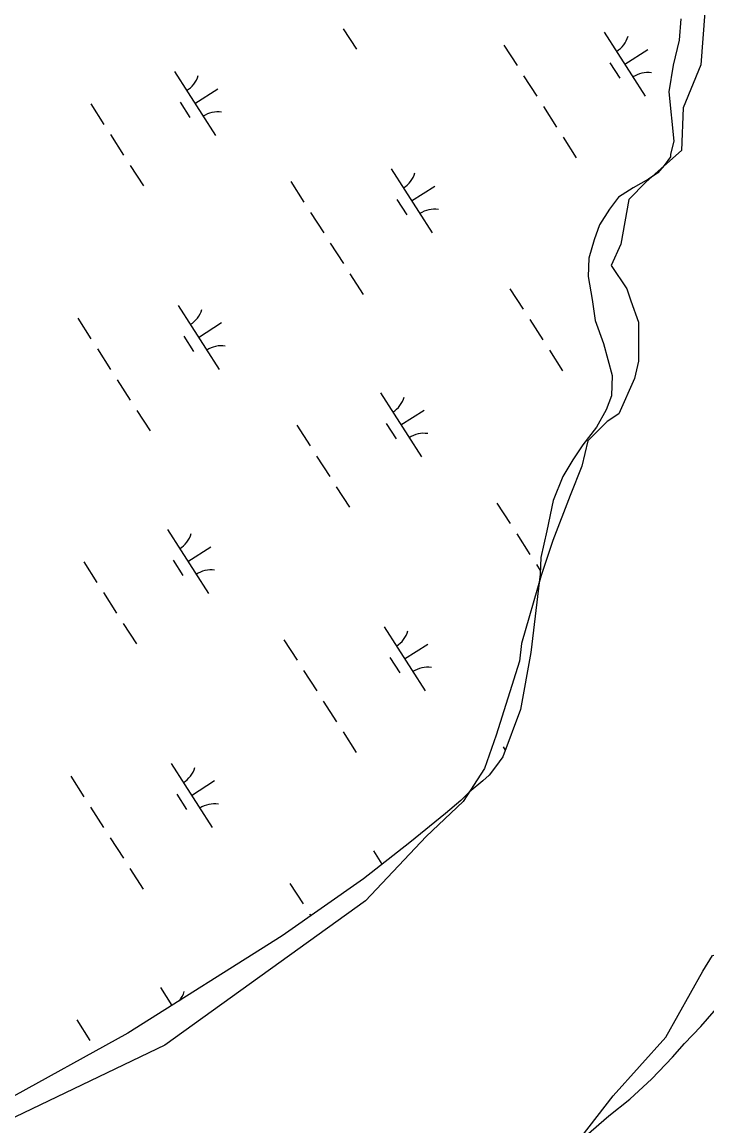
# Model space of a CAD drawing. Extents: x 3962991 to 3983549, y 181631 to 204078.
# Drawn here: x 3968494 to 3968944, y 196242 to 196968 of the extents above; entities that cross this region are included whole.
import ezdxf

# ---------------------------------------------------------------- set-up
doc = ezdxf.new("R2010")
doc.units = 0
doc.layers.add('V-RIVR-EDGE', color=7, linetype='Continuous')
doc.layers.add('V-WETL-SWMP', color=7, linetype='Continuous')

msp = doc.modelspace()

# ---------------------------------------------------------------- linework, layer by layer
at = {"layer": 'V-RIVR-EDGE'}
for points in [[(3968942.48, 196974.14), (3968939.92, 196939.56), (3968928.39, 196911.39), (3968927.11, 196883.21), (3968904.06, 196862.72), (3968892.53, 196851.2), (3968887.41, 196821.74), (3968881.01, 196807.66), (3968891.25, 196792.29), (3968893.82, 196784.6), (3968898.94, 196770.52), (3968898.94, 196744.9), (3968896.38, 196733.38), (3968886.13, 196710.33), (3968878.45, 196705.2), (3968865.64, 196692.4), (3968861.8, 196675.75), (3968854.12, 196656.54), (3968842.59, 196627.09), (3968834.91, 196604.03), (3968822.1, 196559.21), (3968820.82, 196547.69), (3968805.45, 196499.02), (3968797.77, 196477.25), (3968783.68, 196455.48), (3968759.35, 196432.43), (3968719.65, 196390.17), (3968587.74, 196295.4), (3968467.36, 196237.77)], [(3968838.75, 196205.76), (3968882.29, 196262.1), (3968916.87, 196300.52), (3968941.2, 196344.06), (3968947.6, 196354.31), (3968970.65, 196359.43), (3969003.95, 196358.15), (3969047.49, 196372.24), (3969084.63, 196395.29), (3969115.37, 196428.59), (3969139.7, 196469.57), (3969139.7, 196522.07), (3969139.7, 196574.58), (3969139.7, 196611.72), (3969143.54, 196620.68), (3969202.45, 196660.38), (3969261.36, 196673.19), (3969290.81, 196677.03), (3969348.44, 196683.43)]]:
    msp.add_lwpolyline(points, dxfattribs=at)
at = {"layer": 'V-WETL-SWMP'}
for p, q in [((3968926.76, 196969.78), (3968925.71, 196955.87)), ((3968704.98, 196963.33), (3968713.62, 196949.86)), ((3968876.43, 196961.09), (3968903.41, 196919)), ((3968810.55, 196952.61), (3968819.18, 196939.14)), ((3968925.71, 196955.87), (3968921.67, 196939.5)), ((3968889.92, 196940.04), (3968905.07, 196949.76)), ((3968880.19, 196940.93), (3968886.66, 196930.83)), ((3968921.67, 196939.5), (3968918.85, 196921.94)), ((3968593.95, 196935.27), (3968620.93, 196893.17)), ((3968823.5, 196932.41), (3968832.14, 196918.94)), ((3968607.44, 196914.22), (3968622.59, 196923.93)), ((3968918.85, 196921.94), (3968922.25, 196889.34)), ((3968539.04, 196913.97), (3968547.68, 196900.5)), ((3968597.71, 196915.11), (3968604.18, 196905)), ((3968836.45, 196912.2), (3968845.09, 196898.73)), ((3968552, 196893.76), (3968560.63, 196880.29)), ((3968849.41, 196892), (3968858.04, 196878.53)), ((3968922.25, 196889.34), (3968919.94, 196880.85)), ((3968919.96, 196879.04), (3968915.79, 196873.55)), ((3968919.94, 196880.85), (3968919.96, 196879.04)), ((3968564.95, 196873.56), (3968573.58, 196860.09)), ((3968736.4, 196871.31), (3968763.38, 196829.22)), ((3968915.79, 196873.55), (3968911.62, 196868.67)), ((3968905.62, 196864.37), (3968895.41, 196858.81)), ((3968911.62, 196868.67), (3968905.62, 196864.37)), ((3968670.52, 196862.84), (3968679.15, 196849.37)), ((3968749.89, 196850.27), (3968765.04, 196859.98)), ((3968895.41, 196858.81), (3968885.81, 196852.65)), ((3968740.16, 196851.15), (3968746.63, 196841.05)), ((3968885.81, 196852.65), (3968879.86, 196844.73)), ((3968683.47, 196842.64), (3968692.1, 196829.17)), ((3968879.86, 196844.73), (3968873.33, 196834.38)), ((3968873.33, 196834.38), (3968869.82, 196824.66)), ((3968696.42, 196822.43), (3968705.06, 196808.96)), ((3968869.82, 196824.66), (3968866.34, 196812.54)), ((3968866.34, 196812.54), (3968865.87, 196800.44)), ((3968709.38, 196802.23), (3968718.01, 196788.76)), ((3968865.87, 196800.44), (3968868.47, 196785.36)), ((3968814.52, 196792.48), (3968823.15, 196779.01)), ((3968868.47, 196785.36), (3968870.44, 196771.48)), ((3968596.37, 196781.54), (3968623.35, 196739.45)), ((3968530.48, 196773.07), (3968539.12, 196759.6)), ((3968609.86, 196760.49), (3968625.01, 196770.21)), ((3968827.47, 196772.27), (3968836.1, 196758.8)), ((3968870.44, 196771.48), (3968876.06, 196756.44)), ((3968600.12, 196761.38), (3968606.6, 196751.28)), ((3968876.06, 196756.44), (3968881.74, 196735.35)), ((3968543.44, 196752.86), (3968552.07, 196739.39)), ((3968840.42, 196752.07), (3968849.06, 196738.6)), ((3968556.39, 196732.66), (3968565.03, 196719.19)), ((3968881.74, 196735.35), (3968881.29, 196722.05)), ((3968729.39, 196724), (3968756.37, 196681.91)), ((3968881.29, 196722.05), (3968877.77, 196712.94)), ((3968569.34, 196712.45), (3968577.98, 196698.98)), ((3968742.88, 196702.95), (3968758.04, 196712.67)), ((3968877.77, 196712.94), (3968871.26, 196701.38)), ((3968733.15, 196703.84), (3968739.63, 196693.74)), ((3968674.48, 196702.7), (3968683.12, 196689.23)), ((3968871.26, 196701.38), (3968862.33, 196689.8)), ((3968862.33, 196689.8), (3968855.79, 196680.05)), ((3968687.44, 196682.5), (3968696.07, 196669.03)), ((3968855.79, 196680.05), (3968849.27, 196669.09)), ((3968849.27, 196669.09), (3968842.81, 196653.3)), ((3968700.39, 196662.29), (3968709.03, 196648.82)), ((3968842.81, 196653.3), (3968838.81, 196633.31)), ((3968805.96, 196651.57), (3968814.59, 196638.1)), ((3968589.36, 196634.23), (3968616.34, 196592.13)), ((3968818.91, 196631.37), (3968827.55, 196617.9)), ((3968838.81, 196633.31), (3968834.78, 196615.74)), ((3968602.85, 196613.18), (3968618, 196622.89)), ((3968534.45, 196612.93), (3968543.09, 196599.46)), ((3968593.12, 196614.07), (3968599.59, 196603.96)), ((3968831.86, 196611.16), (3968834.41, 196607.2)), ((3968834.78, 196615.74), (3968834.31, 196604.85)), ((3968834.31, 196604.85), (3968828.26, 196553.41)), ((3968547.41, 196592.72), (3968556.04, 196579.25)), ((3968560.36, 196572.52), (3968568.99, 196559.05)), ((3968731.81, 196570.27), (3968758.79, 196528.18)), ((3968665.93, 196561.8), (3968674.56, 196548.33)), ((3968745.3, 196549.23), (3968760.45, 196558.94)), ((3968828.26, 196553.41), (3968821.44, 196515.86)), ((3968735.57, 196550.12), (3968742.04, 196540.01)), ((3968678.88, 196541.6), (3968687.51, 196528.13)), ((3968691.83, 196521.39), (3968700.47, 196507.92)), ((3968821.44, 196515.86), (3968809.71, 196484.89)), ((3968704.79, 196501.19), (3968713.42, 196487.72)), ((3968809.93, 196491.44), (3968811.35, 196489.21)), ((3968591.78, 196480.5), (3968618.76, 196438.41)), ((3968809.71, 196484.89), (3968804.96, 196478.19)), ((3968525.89, 196472.03), (3968534.53, 196458.56)), ((3968800.79, 196472.7), (3968796.6, 196469.03)), ((3968804.96, 196478.19), (3968800.79, 196472.7)), ((3968605.27, 196459.45), (3968620.42, 196469.17)), ((3968796.6, 196469.03), (3968787.62, 196461.67)), ((3968595.53, 196460.34), (3968602.01, 196450.24)), ((3968787.62, 196461.67), (3968782.25, 196456.17)), ((3968538.85, 196451.82), (3968547.48, 196438.35)), ((3968782.25, 196456.17), (3968772.07, 196447.59)), ((3968772.07, 196447.59), (3968748.72, 196428.58)), ((3968551.8, 196431.62), (3968560.44, 196418.15)), ((3968748.72, 196428.58), (3968718.17, 196404.65)), ((3968724.8, 196422.96), (3968730.4, 196414.23)), ((3968564.75, 196411.41), (3968573.39, 196397.94)), ((3968718.17, 196404.65), (3968664.82, 196367.16)), ((3968669.89, 196401.66), (3968678.53, 196388.19)), ((3968682.85, 196381.46), (3968683.57, 196380.33)), ((3968664.82, 196367.16), (3968563.42, 196303.12)), ((3968584.77, 196333.19), (3968592.33, 196321.38)), ((3968939.91, 196307.51), (3968959, 196329.49)), ((3968529.86, 196311.89), (3968538.5, 196298.42)), ((3968929.16, 196296.5), (3968939.91, 196307.51)), ((3968563.42, 196303.12), (3968481.75, 196258.05)), ((3968921.41, 196287.35), (3968929.16, 196296.5)), ((3968907.67, 196273.28), (3968921.41, 196287.35)), ((3968893.32, 196259.82), (3968907.67, 196273.28)), ((3968879.55, 196248.78), (3968893.32, 196259.82)), ((3968864.59, 196235.91), (3968879.55, 196248.78))]:
    msp.add_line(p, q, dxfattribs=at)
for centre, start, end in [((3968875.21, 196963.42), 301.89187, 343.43553), ((3968592.73, 196937.6), 301.89187, 343.43553), ((3968905.03, 196916.92), 81.89186, 123.43552), ((3968622.55, 196891.09), 81.89186, 123.43552), ((3968735.18, 196873.65), 301.89187, 343.43553), ((3968765, 196827.14), 81.89186, 123.43552), ((3968595.15, 196783.88), 301.89187, 343.43553), ((3968624.97, 196737.37), 81.89186, 123.43552), ((3968728.17, 196726.33), 301.89187, 343.43553), ((3968757.99, 196679.83), 81.89186, 123.43552), ((3968588.14, 196636.56), 301.89187, 343.43553), ((3968617.96, 196590.05), 81.89186, 123.43552), ((3968730.59, 196572.61), 301.89187, 343.43553), ((3968760.41, 196526.1), 81.89186, 123.43552), ((3968590.56, 196482.84), 301.89187, 343.43553), ((3968620.38, 196436.33), 81.89186, 123.43552), ((3968583.55, 196335.52), 321.46744, 343.43553)]:
    msp.add_arc(centre, 17.62, start, end, dxfattribs=at)

doc.saveas('drawing.dxf')
